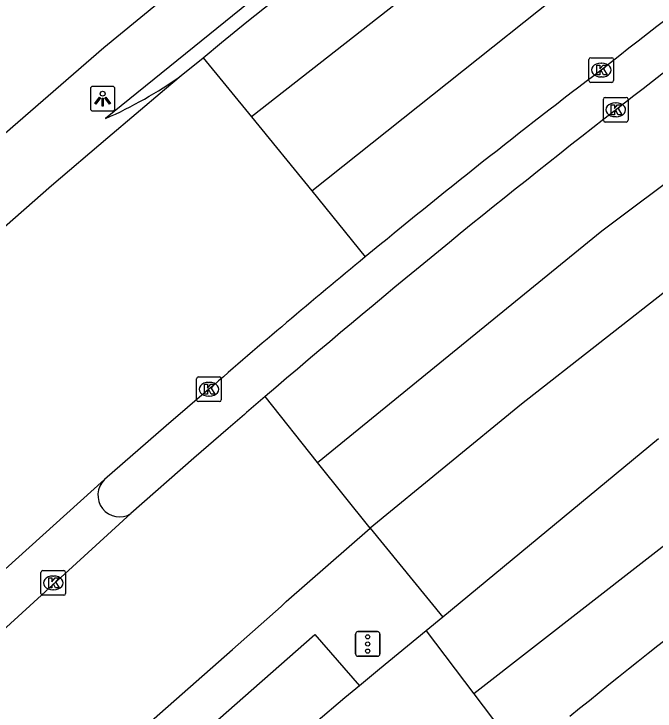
# Model space of a CAD drawing. Extents: x 156414 to 157775, y 382335 to 383765.
# Drawn here: x 157449.18 to 157475.18, y 382946.59 to 382974.86 of the extents above; entities that cross this region are included whole.
import ezdxf

# ---------------------------------------------------------------- set-up
doc = ezdxf.new("R2010")
doc.units = 0
for name, color, linetype in [('IMGEO_Fietspad_gesloten', 7, 'Continuous'), ('IMGEO_Kolk', 7, 'Continuous'), ('IMGEO_Lichtpunt', 7, 'Continuous'), ('IMGEO_OVBaan_gesloten', 7, 'Continuous'), ('IMGEO_Rijbaan_regionaal_gesloten', 7, 'Continuous'), ('IMGEO_Verkeerseiland_open', 7, 'Continuous'), ('IMGEO_Verkeersregelinstallatiepaal', 7, 'Continuous'), ('IMGEO_Voetpad_open', 7, 'Continuous')]:
    doc.layers.add(name, color=color, linetype=linetype)

msp = doc.modelspace()

# ---------------------------------------------------------------- linework, layer by layer
at = {"layer": 'IMGEO_Fietspad_gesloten'}
msp.add_lwpolyline([(157442.759, 382964.502), (157443.484, 382965.183), (157447.072, 382968.466), (157448.099, 382969.405), (157452.824, 382973.504), (157455.677, 382975.849), (157457.656, 382977.475), (157458.936, 382978.542), (157460.226, 382979.598), (157461.525, 382980.641), (157468.435, 382985.793), (157470.566, 382987.381), (157471.201, 382987.855)], dxfattribs=at)
at = {"layer": 'IMGEO_Kolk'}
for p, q in [((157472.576, 382973.088), (157473.428, 382973.088)), ((157472.501, 382972.162), (157472.501, 382973.014)), ((157472.989, 382972.868), (157473.014, 382972.868)), ((157473.502, 382973.014), (157473.502, 382972.162)), ((157473.012, 382972.308), (157472.987, 382972.308)), ((157473.428, 382972.088), (157472.576, 382972.088)), ((157473.087, 382970.551), (157473.087, 382971.403)), ((157473.162, 382971.477), (157474.014, 382971.477)), ((157474.088, 382971.403), (157474.088, 382970.551)), ((157473.575, 382971.257), (157473.6, 382971.257)), ((157473.598, 382970.697), (157473.573, 382970.697)), ((157474.014, 382970.477), (157473.162, 382970.477)), ((157456.589, 382959.216), (157456.589, 382960.068)), ((157456.664, 382960.142), (157457.516, 382960.142)), ((157457.59, 382960.068), (157457.59, 382959.216)), ((157457.077, 382959.922), (157457.102, 382959.922)), ((157457.1, 382959.362), (157457.075, 382959.362)), ((157457.516, 382959.142), (157456.664, 382959.142)), ((157450.275, 382951.362), (157450.275, 382952.214)), ((157450.35, 382952.288), (157451.202, 382952.288)), ((157451.276, 382952.214), (157451.276, 382951.362)), ((157450.763, 382952.068), (157450.788, 382952.068)), ((157451.202, 382951.288), (157450.35, 382951.288)), ((157450.786, 382951.508), (157450.761, 382951.508))]:
    msp.add_line(p, q, dxfattribs=at)
for points in [[(157472.576, 382973.088), (157473.428, 382973.088)], [(157472.501, 382972.162), (157472.501, 382973.014)], [(157472.822, 382972.788), (157472.945, 382972.788), (157472.945, 382972.637), (157473.075, 382972.788), (157473.239, 382972.788), (157473.093, 382972.637), (157473.246, 382972.388), (157473.094, 382972.388), (157473.009, 382972.552), (157472.945, 382972.485), (157472.945, 382972.388), (157472.822, 382972.388), (157472.822, 382972.788)], [(157473.502, 382973.014), (157473.502, 382972.162)], [(157473.428, 382972.088), (157472.576, 382972.088)], [(157473.087, 382970.551), (157473.087, 382971.403)], [(157473.162, 382971.477), (157474.014, 382971.477)], [(157474.088, 382971.403), (157474.088, 382970.551)], [(157473.408, 382971.177), (157473.531, 382971.177), (157473.531, 382971.026), (157473.661, 382971.177), (157473.825, 382971.177), (157473.679, 382971.026), (157473.832, 382970.777), (157473.68, 382970.777), (157473.595, 382970.941), (157473.531, 382970.874), (157473.531, 382970.777), (157473.408, 382970.777), (157473.408, 382971.177)], [(157474.014, 382970.477), (157473.162, 382970.477)], [(157456.589, 382959.216), (157456.589, 382960.068)], [(157456.664, 382960.142), (157457.516, 382960.142)], [(157457.59, 382960.068), (157457.59, 382959.216)], [(157456.91, 382959.842), (157457.033, 382959.842), (157457.033, 382959.691), (157457.163, 382959.842), (157457.327, 382959.842), (157457.181, 382959.691), (157457.334, 382959.442), (157457.182, 382959.442), (157457.097, 382959.606), (157457.033, 382959.539), (157457.033, 382959.442), (157456.91, 382959.442), (157456.91, 382959.842)], [(157457.516, 382959.142), (157456.664, 382959.142)], [(157450.275, 382951.362), (157450.275, 382952.214)], [(157450.35, 382952.288), (157451.202, 382952.288)], [(157451.276, 382952.214), (157451.276, 382951.362)], [(157450.596, 382951.988), (157450.719, 382951.988), (157450.719, 382951.837), (157450.849, 382951.988), (157451.013, 382951.988), (157450.867, 382951.837), (157451.02, 382951.588), (157450.868, 382951.588), (157450.783, 382951.752), (157450.719, 382951.685), (157450.719, 382951.588), (157450.596, 382951.588), (157450.596, 382951.988)], [(157451.202, 382951.288), (157450.35, 382951.288)]]:
    msp.add_lwpolyline(points, dxfattribs=at)
for centre, start, end in [((157472.578, 382973.012), 91.552, 178.448), ((157472.578, 382973.012), 91.552, 178.448), ((157473.426, 382973.012), 1.552, 88.448), ((157473.426, 382973.012), 1.552, 88.448), ((157472.578, 382972.164), 181.552, 268.448), ((157472.578, 382972.164), 181.552, 268.448), ((157473.426, 382972.164), 271.552, 358.448), ((157473.426, 382972.164), 271.552, 358.448), ((157473.164, 382971.401), 91.552, 178.448), ((157473.164, 382971.401), 91.552, 178.448), ((157474.012, 382971.401), 1.552, 88.448), ((157474.012, 382971.401), 1.552, 88.448), ((157473.164, 382970.553), 181.552, 268.448), ((157473.164, 382970.553), 181.552, 268.448), ((157474.012, 382970.553), 271.552, 358.448), ((157474.012, 382970.553), 271.552, 358.448), ((157456.666, 382960.066), 91.552, 178.448), ((157456.666, 382960.066), 91.552, 178.448), ((157457.514, 382960.066), 1.552, 88.448), ((157457.514, 382960.066), 1.552, 88.448), ((157456.666, 382959.218), 181.552, 268.448), ((157456.666, 382959.218), 181.552, 268.448), ((157457.514, 382959.218), 271.552, 358.448), ((157457.514, 382959.218), 271.552, 358.448), ((157450.352, 382952.212), 91.552, 178.448), ((157450.352, 382952.212), 91.552, 178.448), ((157451.2, 382952.212), 1.552, 88.448), ((157451.2, 382952.212), 1.552, 88.448), ((157450.352, 382951.364), 181.552, 268.448), ((157450.352, 382951.364), 181.552, 268.448), ((157451.2, 382951.364), 271.552, 358.448), ((157451.2, 382951.364), 271.552, 358.448)]:
    msp.add_arc(centre, 0.0765, start, end, dxfattribs=at)
for centre, major_axis, ratio, start_param, end_param in [((157472.988, 382972.588), (-0.387, 0.002), 0.722429, 4.712389, 7.853982), ((157473.013, 382972.588), (-0.39, 0.002), 0.717154, 1.570796, 4.712389), ((157473.574, 382970.977), (-0.387, 0.002), 0.722429, 4.712389, 7.853982), ((157473.599, 382970.977), (-0.39, 0.002), 0.717154, 1.570796, 4.712389), ((157457.076, 382959.642), (-0.387, 0.002), 0.722429, 4.712389, 7.853982), ((157457.101, 382959.642), (-0.39, 0.002), 0.717154, 1.570796, 4.712389), ((157450.762, 382951.788), (-0.387, 0.002), 0.722429, 4.712389, 7.853982), ((157450.787, 382951.788), (-0.39, 0.002), 0.717154, 1.570796, 4.712389)]:
    msp.add_ellipse(centre, major_axis=major_axis, ratio=ratio, start_param=start_param, end_param=end_param, dxfattribs=at)
at = {"layer": 'IMGEO_Lichtpunt'}
for p, q in [((157453.182, 382971.925), (157452.374, 382971.925)), ((157453.182, 382971.925), (157452.374, 382971.925)), ((157452.28, 382971.83), (157452.28, 382971.023)), ((157452.28, 382971.83), (157452.28, 382971.023)), ((157453.276, 382971.023), (157453.276, 382971.83)), ((157453.276, 382971.023), (157453.276, 382971.83)), ((157452.374, 382970.929), (157453.182, 382970.929)), ((157452.374, 382970.929), (157453.182, 382970.929))]:
    msp.add_line(p, q, dxfattribs=at)
for points in [[(157452.654, 382971.494), (157452.693, 382971.466), (157452.505, 382971.204), (157452.467, 382971.231), (157452.654, 382971.494)], [(157452.756, 382971.446), (157452.803, 382971.446), (157452.803, 382971.124), (157452.756, 382971.124), (157452.756, 382971.446)], [(157452.866, 382971.466), (157452.904, 382971.493), (157453.091, 382971.231), (157453.052, 382971.203), (157452.866, 382971.466)]]:
    msp.add_lwpolyline(points, dxfattribs=at)
msp.add_circle((157452.779, 382971.628), 0.0994, dxfattribs=at)
for centre, start, end in [((157452.374, 382971.83), 90, 180), ((157452.374, 382971.83), 90, 180), ((157453.182, 382971.83), 0, 90), ((157453.182, 382971.83), 0, 90), ((157452.374, 382971.023), 180, 270), ((157452.374, 382971.023), 180, 270), ((157453.182, 382971.023), 270, 0), ((157453.182, 382971.023), 270, 360)]:
    msp.add_arc(centre, 0.0946, start, end, dxfattribs=at)
at = {"layer": 'IMGEO_OVBaan_gesloten'}
for points in [[(157461.496, 382956.678), (157473.023, 382966.064), (157483.691, 382974.052), (157489.842, 382978.298), (157496.677, 382982.756)], [(157476.112, 382964.007), (157469.762, 382959.04), (157463.622, 382954.012)], [(157461.496, 382956.678), (157459.369, 382959.344)], [(157457.869, 382958.049), (157456.48, 382956.845), (157453.927, 382954.601)], [(157463.622, 382954.012), (157461.496, 382956.678)], [(157453.927, 382954.601), (157448.556, 382949.711)], [(157435.546, 382933.091), (157435.928, 382933.273), (157437.369, 382933.946), (157438.407, 382934.431), (157440.822, 382935.716), (157443.168, 382937.124), (157446.016, 382938.998), (157448.766, 382941.013), (157451.404, 382943.158), (157451.412, 382943.164), (157452.865, 382944.51), (157453.143, 382944.757), (157454.529, 382945.986), (157458.051, 382949.09), (157460.021, 382950.827), (157460.221, 382951.028), (157463.622, 382954.012)]]:
    msp.add_lwpolyline(points, dxfattribs=at)
for centre, radius, start, end in [((157656.501, 382736.942), 297.029, 122.11342, 128.017), ((157708.622, 382669.014), 382.647, 127.90103, 130.64656), ((157769.468, 382598.64), 475.677, 130.68579, 130.92448)]:
    msp.add_arc(centre, radius, start, end, dxfattribs=at)
at = {"layer": 'IMGEO_Rijbaan_regionaal_gesloten'}
for points in [[(157461.26, 382967.686), (157477.206, 382980.384), (157489.688, 382989.129), (157503.424, 382997.774), (157516.262, 383005.156), (157522.963, 383008.7), (157532.653, 383013.388), (157542.059, 383017.937), (157563.619, 383028.19), (157583.282, 383036.15), (157593.606, 383039.479), (157605.276, 383042.997), (157618.681, 383047.039), (157628.338, 383050.02), (157637.659, 383053.214), (157656.409, 383060.013)], [(157692.51, 383056.437), (157656.81, 383043.081), (157650.994, 383040.969), (157624.255, 383029.843), (157608.988, 383022.848), (157591.111, 383014.656), (157573.149, 383006.118), (157531.64, 382986.387), (157512.834, 382977.537), (157496.205, 382967.961), (157486.232, 382961.464), (157481.497, 382957.924), (157467.831, 382947.289)], [(157532.567, 383016.843), (157520.845, 383010.832), (157504.357, 383002.424), (157494.022, 382996.296), (157480.983, 382987.59), (157471.536, 382980.654), (157458.812, 382970.684)], [(157456.849, 382973.09), (157457.596, 382973.708), (157458.628, 382974.548), (157459.672, 382975.374), (157460.728, 382976.184), (157475.037, 382986.978)], [(157455.967, 382972.361), (157456.849, 382973.09)], [(157456.849, 382973.09), (157458.812, 382970.684)], [(157448.45, 382965.933), (157450.704, 382967.903), (157452.983, 382969.859), (157455.281, 382971.794), (157455.967, 382972.361)], [(157458.812, 382970.684), (157461.26, 382967.686)], [(157461.26, 382967.686), (157463.426, 382965.008)], [(157457.085, 382959.643), (157455.351, 382958.163), (157452.85, 382955.978)], [(157475.326, 382957.632), (157466.576, 382950.401)], [(157452.85, 382955.978), (157447.289, 382950.964)], [(157466.576, 382950.401), (157465.895, 382949.84)], [(157465.895, 382949.84), (157464.009, 382948.285), (157463.198, 382947.616)], [(157465.895, 382949.84), (157467.831, 382947.289)], [(157463.198, 382947.616), (157462.595, 382947.128), (157461.427, 382946.123), (157456.421, 382941.739), (157451.527, 382937.232), (157446.746, 382932.604), (157445.79, 382931.668), (157444.833, 382930.732), (157443.875, 382929.797), (157440.836, 382926.81)], [(157467.831, 382947.289), (157469.77, 382944.733)]]:
    msp.add_lwpolyline(points, dxfattribs=at)
for centre, radius, start, end in [((157647.647, 382750.544), 282.501, 121.99136, 128.187), ((157661.786, 382724.411), 311.823, 127.26025, 129.50385), ((157661.218, 382724.804), 311.158, 129.46917, 130.99868), ((157618.695, 382767.573), 231.443, 125.39092, 129.41946)]:
    msp.add_arc(centre, radius, start, end, dxfattribs=at)
at = {"layer": 'IMGEO_Verkeerseiland_open'}
msp.add_lwpolyline([(157474.662, 382987.541), (157462.655, 382978.512), (157461.641, 382977.702), (157452.899, 382970.622)], dxfattribs=at)
msp.add_arc((157445.871, 382986.596), 17.452, 293.7464, 305.3444, dxfattribs=at)
at = {"layer": 'IMGEO_Verkeersregelinstallatiepaal'}
for p, q in [((157463.032, 382948.912), (157463.032, 382949.712)), ((157463.032, 382949.712), (157463.032, 382948.912)), ((157463.132, 382949.812), (157463.922, 382949.812)), ((157463.922, 382949.812), (157463.132, 382949.812)), ((157464.022, 382949.712), (157464.022, 382948.912)), ((157464.022, 382948.912), (157464.022, 382949.712)), ((157463.922, 382948.812), (157463.132, 382948.812)), ((157463.132, 382948.812), (157463.922, 382948.812))]:
    msp.add_line(p, q, dxfattribs=at)
for centre in [(157463.527, 382949.602), (157463.527, 382949.312), (157463.527, 382949.022)]:
    msp.add_circle(centre, 0.085, dxfattribs=at)
for centre, start, end in [((157463.132, 382949.712), 90, 180), ((157463.132, 382949.712), 90, 180), ((157463.922, 382949.712), 0, 90), ((157463.922, 382949.712), 360, 90), ((157463.132, 382948.912), 180, 270), ((157463.132, 382948.912), 180, 270), ((157463.922, 382948.912), 270, 0), ((157463.922, 382948.912), 270, 0)]:
    msp.add_arc(centre, 0.1, start, end, dxfattribs=at)
at = {"layer": 'IMGEO_Voetpad_open'}
for points in [[(157463.622, 382954.012), (157466.576, 382950.401)], [(157452.652, 382941.959), (157454.972, 382944.053), (157461.379, 382949.703), (157463.198, 382947.616)]]:
    msp.add_lwpolyline(points, dxfattribs=at)
msp.add_arc((157453.466, 382955.35), 0.88, 134.4342, 301.6262, dxfattribs=at)

doc.saveas('drawing.dxf')
